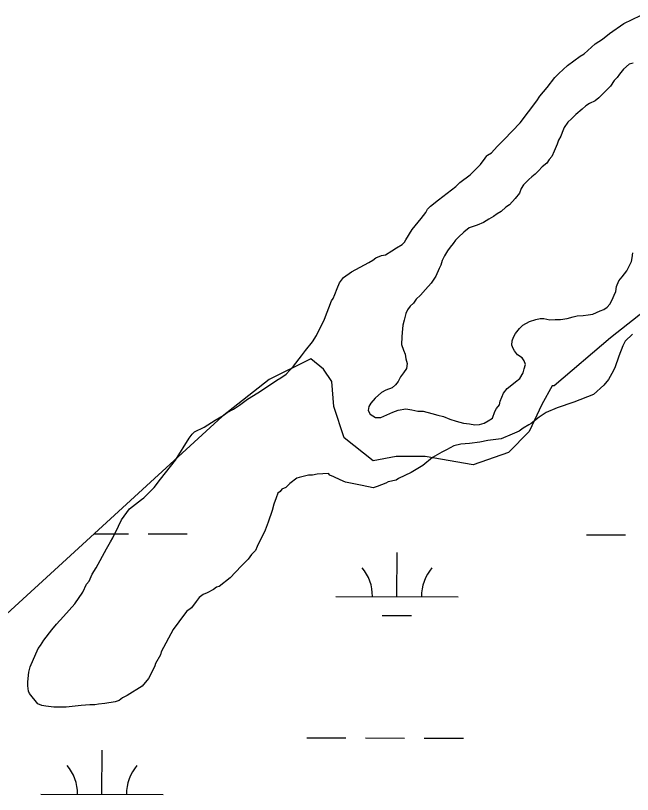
# Model space of a CAD drawing. Extents: x 3180038 to 3217926, y 922069 to 947485.
# Drawn here: x 3202589 to 3203093, y 928431 to 929067 of the extents above; entities that cross this region are included whole.
import ezdxf

# ---------------------------------------------------------------- set-up
doc = ezdxf.new("R2010")
doc.units = 0
for name, color, linetype in [('V-SITE-VEGE', 7, 'Continuous'), ('V-TOPO-SHOR', 7, 'Continuous'), ('V-WETL-SWMP', 7, 'Continuous')]:
    doc.layers.add(name, color=color, linetype=linetype)

msp = doc.modelspace()

# ---------------------------------------------------------------- linework, layer by layer
at = {"layer": 'V-SITE-VEGE'}
for p, q in [((3203085.77, 929060.81), (3203099.31, 929067.17)), ((3203074.14, 929052.5), (3203085.77, 929060.81)), ((3203068.33, 929048.03), (3203074.14, 929052.5)), ((3203053.47, 929035.88), (3203062.52, 929044.2)), ((3203062.52, 929044.2), (3203068.33, 929048.03)), ((3203050.24, 929033.97), (3203053.47, 929035.88)), ((3203039.91, 929026.3), (3203050.24, 929033.97)), ((3203032.8, 929019.9), (3203039.91, 929026.3)), ((3203023.08, 929008.37), (3203029.56, 929016.7)), ((3203029.56, 929016.7), (3203032.8, 929019.9)), ((3203017.26, 929001.32), (3203023.08, 929008.37)), ((3203001.06, 928979.53), (3203014.67, 928997.48)), ((3203014.67, 928997.48), (3203017.26, 929001.32)), ((3202988.12, 928966.08), (3203001.06, 928979.53)), ((3202982.31, 928960.32), (3202988.12, 928966.08)), ((3202977.78, 928955.2), (3202982.31, 928960.32)), ((3202973.9, 928952.64), (3202974.55, 928953.28)), ((3202974.55, 928953.28), (3202977.78, 928955.2)), ((3202968.72, 928945.59), (3202972.6, 928950.72)), ((3202972.6, 928950.72), (3202973.9, 928952.64)), ((3202960.31, 928937.27), (3202968.72, 928945.59)), ((3202951.91, 928930.88), (3202960.31, 928937.27)), ((3202934.47, 928916.81), (3202948.68, 928927.68)), ((3202948.68, 928927.68), (3202951.91, 928930.88)), ((3202928.01, 928911.7), (3202934.47, 928916.81)), ((3202924.12, 928906.57), (3202925.42, 928909.14)), ((3202925.42, 928909.14), (3202928.01, 928911.7)), ((3202920.24, 928901.45), (3202924.12, 928906.57)), ((3202913.11, 928892.47), (3202920.24, 928901.45)), ((3202907.92, 928884.14), (3202913.11, 928892.47)), ((3202906.62, 928882.21), (3202907.92, 928884.14)), ((3202896.29, 928875.19), (3202900.17, 928877.74)), ((3202900.17, 928877.74), (3202904.68, 928880.29)), ((3202904.68, 928880.29), (3202906.62, 928882.21)), ((3202883.4, 928869.46), (3202887.91, 928871.37)), ((3202887.91, 928871.37), (3202891.13, 928872)), ((3202891.13, 928872), (3202896.29, 928875.19)), ((3202863.39, 928857.98), (3202877.59, 928865.63)), ((3202877.59, 928865.63), (3202880.81, 928867.55)), ((3202880.81, 928867.55), (3202883.4, 928869.46)), ((3202856.93, 928853.51), (3202863.39, 928857.98)), ((3202853.69, 928849.03), (3202856.93, 928853.51)), ((3202851.74, 928844.53), (3202853.69, 928849.03)), ((3202848.48, 928836.18), (3202849.79, 928839.39)), ((3202849.79, 928839.39), (3202851.74, 928844.53)), ((3202841.32, 928819.49), (3202847.18, 928834.26)), ((3202847.18, 928834.26), (3202848.48, 928836.18)), ((3202834.81, 928806.01), (3202841.32, 928819.49)), ((3203092.83, 928807.27), (3203087.01, 928801.5)), ((3202825.74, 928793.84), (3202831.57, 928800.88)), ((3202831.57, 928800.88), (3202834.81, 928806.01)), ((3203087.01, 928801.5), (3203085.06, 928797.65)), ((3203085.06, 928797.65), (3203081.8, 928789.31)), ((3202816.03, 928781.02), (3202822.5, 928789.35)), ((3202822.5, 928789.35), (3202825.74, 928793.84)), ((3203081.8, 928789.31), (3203078.53, 928779.67)), ((3202810.2, 928774.61), (3202816.03, 928781.02)), ((3203075.94, 928775.18), (3203073.34, 928770.05)), ((3203078.53, 928779.67), (3203075.94, 928775.18)), ((3202799.87, 928767.59), (3202802.46, 928769.5)), ((3202802.46, 928769.5), (3202805.68, 928771.42)), ((3202805.68, 928771.42), (3202810.2, 928774.61)), ((3203073.34, 928770.05), (3203069.46, 928765.56)), ((3202786.96, 928759.29), (3202799.87, 928767.59)), ((3203069.46, 928765.56), (3203061.05, 928757.88)), ((3202778.57, 928754.19), (3202786.96, 928759.29)), ((3203061.05, 928757.88), (3203044.93, 928751.53)), ((3202772.11, 928749.07), (3202778.57, 928754.19)), ((3203044.93, 928751.53), (3203031.4, 928747.1)), ((3202758.56, 928740.77), (3202761.79, 928743.33)), ((3202761.79, 928743.33), (3202766.95, 928745.88)), ((3202766.95, 928745.88), (3202772.11, 928749.07)), ((3203022.37, 928743.28), (3203016.56, 928739.45)), ((3203031.4, 928747.1), (3203022.37, 928743.28)), ((3202743.07, 928731.2), (3202752.1, 928736.95)), ((3202752.1, 928736.95), (3202758.56, 928740.77)), ((3203016.56, 928739.45), (3203010.1, 928734.34)), ((3202735.32, 928727.38), (3202743.07, 928731.2)), ((3203003.65, 928730.51), (3203000.42, 928727.95)), ((3203008.17, 928733.06), (3203003.65, 928730.51)), ((3203010.1, 928734.34), (3203008.17, 928733.06)), ((3202730.8, 928722.26), (3202733.39, 928725.46)), ((3202733.39, 928725.46), (3202735.32, 928727.38)), ((3202994.61, 928725.41), (3202985.59, 928721.6)), ((3203000.42, 928727.95), (3202994.61, 928725.41)), ((3202719.77, 928704.3), (3202730.8, 928722.26)), ((3202959.83, 928717.87), (3202952.75, 928717.26)), ((3202968.2, 928719.11), (3202959.83, 928717.87)), ((3202974.64, 928720.37), (3202968.2, 928719.11)), ((3202985.59, 928721.6), (3202974.64, 928720.37)), ((3202941.14, 928712.82), (3202937.27, 928710.91)), ((3202946.95, 928716), (3202941.14, 928712.82)), ((3202952.75, 928717.26), (3202946.95, 928716)), ((3202929.53, 928706.44), (3202921.78, 928700.05)), ((3202937.27, 928710.91), (3202929.53, 928706.44)), ((3202707.46, 928688.92), (3202719.77, 928704.3)), ((3202921.78, 928700.05), (3202912.1, 928694.31)), ((3202835.52, 928692.77), (3202831.66, 928692.15)), ((3202844.53, 928693.37), (3202835.52, 928692.77)), ((3202845.81, 928692.07), (3202844.53, 928693.37)), ((3202912.1, 928694.31), (3202901.78, 928689.21)), ((3202702.28, 928681.87), (3202707.46, 928688.92)), ((3202818.78, 928689.64), (3202812.96, 928685.16)), ((3202820.71, 928690.27), (3202818.78, 928689.64)), ((3202828.44, 928692.16), (3202820.71, 928690.27)), ((3202831.66, 928692.15), (3202828.44, 928692.16)), ((3202849.02, 928690.77), (3202845.81, 928692.07)), ((3202854.16, 928688.17), (3202849.02, 928690.77)), ((3202858.65, 928686.22), (3202854.16, 928688.17)), ((3202872.15, 928683.57), (3202858.65, 928686.22)), ((3202893.4, 928686.68), (3202891.46, 928685.41)), ((3202899.84, 928687.93), (3202893.4, 928686.68)), ((3202901.78, 928689.21), (3202899.84, 928687.93)), ((3202693.87, 928673.55), (3202702.28, 928681.87)), ((3202806.5, 928680.69), (3202805.21, 928678.77)), ((3202809.73, 928681.96), (3202806.5, 928680.69)), ((3202812.96, 928685.16), (3202809.73, 928681.96)), ((3202881.15, 928681.6), (3202872.15, 928683.57)), ((3202884.37, 928682.87), (3202881.15, 928681.6)), ((3202891.46, 928685.41), (3202884.37, 928682.87)), ((3202691.93, 928672.27), (3202693.87, 928673.55)), ((3202801.96, 928673.64), (3202800.01, 928668.5)), ((3202803.27, 928677.49), (3202801.96, 928673.64)), ((3202805.21, 928678.77), (3202803.27, 928677.49)), ((3202682.24, 928664.6), (3202691.93, 928672.27)), ((3202800.01, 928668.5), (3202798.69, 928663.36)), ((3202675.76, 928655.63), (3202682.24, 928664.6)), ((3202798.69, 928663.36), (3202795.43, 928653.72)), ((3202673.16, 928650.49), (3202675.76, 928655.63)), ((3202668.61, 928640.86), (3202673.16, 928650.49)), ((3202795.43, 928653.72), (3202792.82, 928647.3)), ((3202792.82, 928647.3), (3202786.32, 928633.83)), ((3202663.42, 928631.88), (3202666.66, 928637.66)), ((3202666.66, 928637.66), (3202668.61, 928640.86)), ((3202654.97, 928616.48), (3202663.42, 928631.88)), ((3202785.02, 928630.61), (3202781.78, 928627.42)), ((3202786.32, 928633.83), (3202785.02, 928630.61)), ((3202779.19, 928623.57), (3202773.37, 928617.81)), ((3202781.78, 928627.42), (3202779.19, 928623.57)), ((3202651.73, 928611.35), (3202654.97, 928616.48)), ((3202773.37, 928617.81), (3202764.31, 928608.2)), ((3202649.13, 928605.58), (3202651.73, 928611.35)), ((3202647.18, 928603.01), (3202649.13, 928605.58)), ((3202764.31, 928608.2), (3202755.27, 928601.17)), ((3202643.93, 928596.59), (3202647.18, 928603.01)), ((3202750.75, 928598.62), (3202745.59, 928596.07)), ((3202753.33, 928600.54), (3202750.75, 928598.62)), ((3202755.27, 928601.17), (3202753.33, 928600.54)), ((3202637.45, 928586.98), (3202643.93, 928596.59)), ((3202739.14, 928592.25), (3202736.55, 928589.04)), ((3202742.37, 928594.8), (3202739.14, 928592.25)), ((3202745.59, 928596.07), (3202742.37, 928594.8)), ((3202628.39, 928576.73), (3202637.45, 928586.98)), ((3202736.55, 928589.04), (3202732.66, 928583.91)), ((3202728.78, 928580.72), (3202722.31, 928572.39)), ((3202732.66, 928583.91), (3202728.78, 928580.72)), ((3202622.57, 928570.32), (3202628.39, 928576.73)), ((3202722.31, 928572.39), (3202717.77, 928565.97)), ((3202612.21, 928557.51), (3202618.68, 928565.84)), ((3202618.68, 928565.84), (3202622.57, 928570.32)), ((3202717.77, 928565.97), (3202708.03, 928548.01)), ((3202607.66, 928550.46), (3202609.61, 928553.02)), ((3202609.61, 928553.02), (3202612.21, 928557.51)), ((3202601.16, 928535.69), (3202607.66, 928550.46)), ((3202708.03, 928548.01), (3202707.37, 928545.44)), ((3202707.37, 928545.44), (3202703.47, 928538.38)), ((3202599.85, 928531.19), (3202601.16, 928535.69)), ((3202702.82, 928536.45), (3202700.21, 928530.68)), ((3202703.47, 928538.38), (3202702.82, 928536.45)), ((3202599.16, 928523.47), (3202599.85, 928531.19)), ((3202700.21, 928530.68), (3202697.62, 928526.19)), ((3202599.15, 928520.26), (3202599.16, 928523.47)), ((3202697.62, 928526.19), (3202692.44, 928519.78)), ((3202599.77, 928515.75), (3202599.15, 928520.26)), ((3202600.4, 928513.82), (3202599.77, 928515.75)), ((3202692.44, 928519.78), (3202680.18, 928512.12)), ((3202607.44, 928505.41), (3202600.4, 928513.82)), ((3202673.72, 928508.29), (3202670.5, 928507.02)), ((3202676.31, 928510.21), (3202673.72, 928508.29)), ((3202680.18, 928512.12), (3202676.31, 928510.21)), ((3202610.65, 928504.11), (3202607.44, 928505.41)), ((3202613.86, 928503.45), (3202610.65, 928504.11)), ((3202620.29, 928502.77), (3202613.86, 928503.45)), ((3202630.58, 928502.72), (3202620.29, 928502.77)), ((3202642.82, 928503.95), (3202630.58, 928502.72)), ((3202649.9, 928504.55), (3202642.82, 928503.95)), ((3202653.76, 928504.53), (3202649.9, 928504.55)), ((3202656.98, 928505.16), (3202653.76, 928504.53)), ((3202662.13, 928505.78), (3202656.98, 928505.16)), ((3202670.5, 928507.02), (3202662.13, 928505.78))]:
    msp.add_line(p, q, dxfattribs=at)
at = {"layer": 'V-TOPO-SHOR'}
for points in [[(3203093.55, 929028.34), (3203090.15, 929027.6), (3203085.6, 929023.47), (3203082.18, 929019.34), (3203080.28, 929016.7), (3203078, 929014.07), (3203074.96, 929009.56), (3203071.93, 929006.55), (3203069.27, 929003.93), (3203065.47, 929000.17), (3203062.44, 928997.54), (3203057.9, 928995.3), (3203054.87, 928993.43), (3203051.84, 928990.8), (3203046.53, 928986.3), (3203043.11, 928982.92), (3203040.08, 928980.29), (3203037.04, 928975.78), (3203035.51, 928971.63), (3203034.36, 928968.62), (3203032.46, 928965.61), (3203031.31, 928962.22), (3203029.01, 928956.57), (3203027.1, 928952.05), (3203024.83, 928949.79), (3203022.92, 928946.79), (3203019.13, 928943.78), (3203016.1, 928940.4), (3203013.44, 928937.77), (3203010.78, 928935.52), (3203008.13, 928933.27), (3203003.96, 928929.14), (3203002.05, 928926.13), (3203000.53, 928922.36), (3202997.11, 928917.85)], [(3202997.11, 928917.85), (3202992.55, 928912.59), (3202989.52, 928910.72), (3202985.73, 928907.34), (3202982.32, 928905.47), (3202979.29, 928903.22), (3202975.5, 928900.97), (3202971.34, 928898.35), (3202966.04, 928896.11), (3202959.61, 928893.88), (3202955.06, 928890.51), (3202950.89, 928886.38), (3202948.23, 928883.75), (3202946.33, 928881.12), (3202944.05, 928878.11), (3202941.77, 928875.1), (3202939.49, 928870.96), (3202937.58, 928867.19), (3202936.43, 928863.43), (3202934.9, 928860.79), (3202932.23, 928854.39), (3202928.43, 928848.74), (3202923.87, 928843.48), (3202919.69, 928838.97), (3202916.28, 928835.59), (3202914, 928832.58), (3202911.34, 928829.96), (3202909.06, 928826.95), (3202907.91, 928823.93), (3202906.38, 928818.66), (3202905.22, 928814.51), (3202905.21, 928811.49), (3202904.82, 928808.47), (3202904.42, 928805.08), (3202904.39, 928798.66), (3202905.87, 928794.12), (3202907.37, 928790.72), (3202907.73, 928786.94), (3202908.84, 928783.16), (3202908.44, 928779.01), (3202905.78, 928775.63), (3202903.5, 928772.24), (3202901.59, 928768.48), (3202899.31, 928765.85), (3202896.66, 928763.22), (3202891.36, 928761.36), (3202887.95, 928759.49), (3202882.65, 928754.98), (3202879.23, 928750.85), (3202877.7, 928748.21), (3202876.93, 928744.82), (3202878.8, 928741.79), (3202882.94, 928739.13), (3202887.47, 928739.1), (3202897.31, 928743.58), (3202901.47, 928745.07), (3202907.89, 928746.17), (3202912.8, 928745.39), (3202917.7, 928744.23), (3202921.85, 928744.21), (3202929.01, 928742.29), (3202933.91, 928741.13), (3202938.44, 928739.98), (3202943.71, 928737.68), (3202948.99, 928736.15), (3202955.02, 928734.61), (3202959.92, 928733.83), (3202964.07, 928733.05), (3202967.85, 928733.41), (3202971.63, 928734.52), (3202975.03, 928736.39), (3202978.44, 928738.64), (3202980.36, 928743.91), (3202981.88, 928746.55), (3202984.16, 928749.55), (3202984.93, 928752.57), (3202987.61, 928758.98), (3202990.65, 928762.74), (3202994.44, 928765.74), (3202997.47, 928768.36), (3203000.88, 928770.99), (3203003.55, 928775.5), (3203004.32, 928778.9), (3203005.47, 928782.29), (3203004.35, 928785.31), (3203002.86, 928787.96), (3202999.09, 928790.25), (3202996.47, 928793.66), (3202995.35, 928795.55), (3202994.23, 928798.2), (3202994.62, 928801.6), (3202995.77, 928804.61), (3202997.29, 928807.62), (3203000.71, 928811.76), (3203003.37, 928814.39), (3203008.67, 928817.38), (3203013.97, 928819.24), (3203017.36, 928819.98), (3203020.39, 928819.96), (3203025.29, 928818.8), (3203029.82, 928819.16)], [(3203029.82, 928819.16), (3203033.97, 928819.14), (3203039.64, 928819.86), (3203044.55, 928821.35), (3203047.57, 928822.09), (3203052.48, 928822.44), (3203056.64, 928822.8), (3203060.42, 928823.53), (3203066.47, 928826.14), (3203069.5, 928827.26), (3203072.15, 928829.13), (3203074.43, 928831.76), (3203076.33, 928835.15), (3203077.86, 928838.92), (3203079.39, 928841.93), (3203079.79, 928846.08), (3203081.69, 928850.6), (3203084.36, 928853.98), (3203088.16, 928858.87), (3203090.06, 928862.64), (3203091.97, 928866.4), (3203092.74, 928869.42), (3203093.14, 928873.57)]]:
    msp.add_lwpolyline(points, dxfattribs=at)
at = {"layer": 'V-WETL-SWMP'}
for p, q in [((3202653, 928644.23), (3202681.31, 928644.16)), ((3202697.31, 928644.13), (3202729.31, 928644.06)), ((3203055.22, 928643.32), (3203087.22, 928643.25)), ((3202900.51, 928592.93), (3202900.59, 928628.93)), ((3202850.51, 928593.04), (3202950.51, 928592.82)), ((3202888.48, 928577.52), (3202912.48, 928577.47)), ((3202826.85, 928477.66), (3202858.84, 928477.59)), ((3202874.84, 928477.55), (3202906.84, 928477.48)), ((3202922.84, 928477.45), (3202954.84, 928477.37)), ((3202659.68, 928431.61), (3202659.76, 928467.61)), ((3202609.68, 928431.72), (3202709.68, 928431.5))]:
    msp.add_line(p, q, dxfattribs=at)
msp.add_lwpolyline([(3203107.07, 928829.55), (3203074.81, 928804.07), (3203028.97, 928765), (3203027.27, 928765), (3203018.78, 928749.72), (3203008.59, 928727.63), (3202991.61, 928710.64), (3202962.74, 928700.45), (3202923.69, 928707.25), (3202899.92, 928707.25), (3202881.24, 928703.85), (3202857.47, 928722.54), (3202848.98, 928748.02), (3202847.28, 928768.4), (3202840.49, 928778.59), (3202830.3, 928787.09), (3202796.34, 928770.1), (3202757.7, 928740.06), (3202552.23, 928552)], dxfattribs=at)
for centre, start, end in [((3202845.27, 928593.53), 359.09901, 40.64267), ((3202955.76, 928593.28), 139.09901, 180.64267), ((3202604.44, 928432.21), 359.09901, 40.64267), ((3202714.92, 928431.96), 139.09901, 180.64267)]:
    msp.add_arc(centre, 35.25, start, end, dxfattribs=at)

doc.saveas('drawing.dxf')
